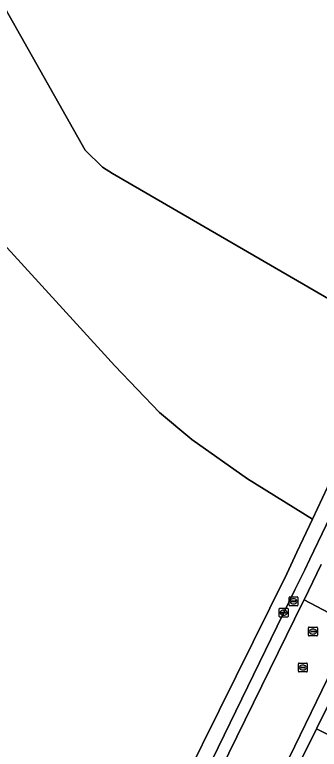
# Model space of a CAD drawing. Extents: x 156412 to 157779, y 382335 to 383768.
# Drawn here: x 157581.3 to 157615.4, y 382589.8 to 382672.2 of the extents above; entities that cross this region are included whole.
import ezdxf

# ---------------------------------------------------------------- set-up
doc = ezdxf.new("R2010")
doc.units = 0
for name, color, linetype in [('IMGEO_Fietspad_open', 7, 'Continuous'), ('IMGEO_Grasland_agrarisch', 7, 'Continuous'), ('IMGEO_Groenvoorziening', 7, 'Continuous'), ('IMGEO_Kolk', 7, 'Continuous'), ('IMGEO_Loofbos', 7, 'Continuous'), ('IMGEO_Parkeervlak_open', 7, 'Continuous'), ('IMGEO_Rijbaan_lokaal_gesloten', 7, 'Continuous'), ('IMGEO_Rijbaan_lokaal_open', 7, 'Continuous'), ('IMGEO_Rioolput', 7, 'Continuous'), ('IMGEO_Voetpad_open', 7, 'Continuous')]:
    doc.layers.add(name, color=color, linetype=linetype)

msp = doc.modelspace()

# ---------------------------------------------------------------- linework, layer by layer
at = {"layer": 'IMGEO_Fietspad_open'}
for points in [[(157626.141, 382636.643), (157623.243, 382630.16), (157619.001, 382620.92), (157616.18, 382614.932), (157614.36, 382611.13), (157613.775, 382609.934), (157612.686, 382607.69), (157592.231, 382565.566), (157593.539, 382564.895), (157601.589, 382581.833), (157613.561, 382606.308), (157613.695, 382606.582), (157615.62, 382610.521)], [(157619.587, 382604.345), (157619.25, 382603.657), (157617.5, 382600.088), (157604.861, 382574.052), (157602.075, 382568.557), (157601.765, 382568.685), (157598.624, 382562.287), (157599.999, 382561.582), (157601.45, 382564.566), (157603.098, 382567.83), (157603.956, 382569.566), (157615.099, 382592.107), (157615.126, 382592.161), (157618.367, 382598.718), (157620.84, 382603.721)]]:
    msp.add_lwpolyline(points, dxfattribs=at)
at = {"layer": 'IMGEO_Grasland_agrarisch'}
msp.add_lwpolyline([(157548.335, 382630.075), (157551.75, 382631.553), (157577.935, 382648.752), (157578.495, 382648.177), (157592.513, 382632.828), (157597.505, 382627.563), (157601.122, 382624.555), (157607.381, 382620.124), (157614.634, 382615.599), (157617.451, 382621.599), (157621.801, 382630.842), (157623.886, 382635.978), (157592.264, 382654.396), (157591.124, 382655.08), (157589.195, 382657.009), (157572.635, 382686.394), (157571.234, 382689.263), (157606.747, 382699.338)], dxfattribs=at)
at = {"layer": 'IMGEO_Groenvoorziening'}
for points in [[(157592.856, 382571.22), (157611.767, 382609.497), (157612.908, 382611.921), (157614.634, 382615.599), (157607.381, 382620.124), (157601.122, 382624.555), (157597.505, 382627.563), (157592.513, 382632.828), (157578.495, 382648.177)], [(157666.205, 382582.614), (157663.082, 382583.89), (157656.522, 382585.891), (157654.858, 382586.021), (157647.088, 382587.015), (157646.523, 382587.504), (157646.165, 382588.07), (157646.047, 382588.546), (157638.907, 382591.115), (157623.156, 382595.294), (157620.11, 382597.491), (157618.367, 382598.718), (157615.126, 382592.161), (157615.099, 382592.107), (157619.861, 382589.702), (157608.797, 382567.25), (157603.956, 382569.566), (157603.098, 382567.83), (157601.45, 382564.566), (157599.999, 382561.582), (157593.906, 382549.898), (157594.263, 382548.377)]]:
    msp.add_lwpolyline(points, dxfattribs=at)
at = {"layer": 'IMGEO_Kolk'}
for p, q in [((157610.915, 382604.7), (157610.915, 382605.552)), ((157610.99, 382605.626), (157611.842, 382605.626)), ((157611.403, 382605.406), (157611.428, 382605.406)), ((157611.916, 382605.552), (157611.916, 382604.7)), ((157611.842, 382604.626), (157610.99, 382604.626)), ((157611.174, 382605.12), (157611.174, 382605.132)), ((157611.612, 382605.083), (157611.214, 382605.083)), ((157611.217, 382605.169), (157611.615, 382605.169)), ((157611.426, 382604.846), (157611.401, 382604.846)), ((157611.658, 382605.132), (157611.658, 382605.12))]:
    msp.add_line(p, q, dxfattribs=at)
for points in [[(157610.915, 382604.7), (157610.915, 382605.552)], [(157610.99, 382605.626), (157611.842, 382605.626)], [(157611.916, 382605.552), (157611.916, 382604.7)], [(157611.842, 382604.626), (157610.99, 382604.626)]]:
    msp.add_lwpolyline(points, dxfattribs=at)
for centre, radius, start, end in [((157610.992, 382605.55), 0.0765, 91.55205, 178.44795), ((157610.992, 382605.55), 0.0765, 91.55205, 178.44795), ((157611.84, 382605.55), 0.0765, 1.55205, 88.44795), ((157611.84, 382605.55), 0.0765, 1.55205, 88.44795), ((157610.992, 382604.702), 0.0765, 181.55205, 268.44795), ((157610.992, 382604.702), 0.0765, 181.55205, 268.44795), ((157611.214, 382605.129), 0.0403, 85.87752, 175.75265), ((157611.211, 382605.119), 0.0366, 178.93798, 274.71019), ((157611.615, 382605.126), 0.043, 264.86636, 352.45326), ((157611.619, 382605.131), 0.0386, 1.73085, 96.63898), ((157611.84, 382604.702), 0.0765, 271.55205, 358.44795), ((157611.84, 382604.702), 0.0765, 271.55205, 358.44795)]:
    msp.add_arc(centre, radius, start, end, dxfattribs=at)
for centre, major_axis, ratio, start_param, end_param in [((157611.402, 382605.126), (-0.387, 0.002), 0.722429, 4.712389, 7.853982), ((157611.427, 382605.126), (-0.39, 0.002), 0.717154, 1.570796, 4.712389)]:
    msp.add_ellipse(centre, major_axis=major_axis, ratio=ratio, start_param=start_param, end_param=end_param, dxfattribs=at)
at = {"layer": 'IMGEO_Loofbos'}
msp.add_lwpolyline([(157606.747, 382699.338), (157571.234, 382689.263), (157572.635, 382686.394), (157589.195, 382657.009), (157591.124, 382655.08), (157592.264, 382654.396), (157623.886, 382635.978), (157624.491, 382637.312)], dxfattribs=at)
at = {"layer": 'IMGEO_Parkeervlak_open'}
msp.add_lwpolyline([(157608.797, 382567.25), (157619.861, 382589.702), (157615.099, 382592.107), (157603.956, 382569.566)], close=True, dxfattribs=at)
at = {"layer": 'IMGEO_Rijbaan_lokaal_gesloten'}
msp.add_lwpolyline([(157615.62, 382610.521), (157613.695, 382606.582), (157619.25, 382603.657), (157619.587, 382604.345)], dxfattribs=at)
at = {"layer": 'IMGEO_Rijbaan_lokaal_open'}
msp.add_lwpolyline([(157617.5, 382600.088), (157619.25, 382603.657), (157613.695, 382606.582), (157613.561, 382606.308), (157601.589, 382581.833), (157593.539, 382564.895), (157598.624, 382562.287), (157601.765, 382568.685), (157602.075, 382568.557), (157604.861, 382574.052)], close=True, dxfattribs=at)
at = {"layer": 'IMGEO_Rioolput'}
for p, q in [((157612.021, 382605.973), (157612.021, 382606.825)), ((157612.096, 382606.899), (157612.948, 382606.899)), ((157612.28, 382606.393), (157612.28, 382606.405)), ((157612.718, 382606.356), (157612.32, 382606.356)), ((157612.323, 382606.442), (157612.721, 382606.442)), ((157612.509, 382606.679), (157612.534, 382606.679)), ((157612.764, 382606.405), (157612.764, 382606.393)), ((157613.022, 382606.825), (157613.022, 382605.973)), ((157612.948, 382605.899), (157612.096, 382605.899)), ((157612.532, 382606.119), (157612.507, 382606.119)), ((157614.191, 382602.59), (157614.191, 382603.442)), ((157614.266, 382603.516), (157615.118, 382603.516)), ((157614.45, 382603.01), (157614.45, 382603.022)), ((157614.888, 382602.973), (157614.49, 382602.973)), ((157614.493, 382603.059), (157614.891, 382603.059)), ((157614.679, 382603.296), (157614.704, 382603.296)), ((157614.934, 382603.022), (157614.934, 382603.01)), ((157615.192, 382603.442), (157615.192, 382602.59)), ((157615.118, 382602.516), (157614.266, 382602.516)), ((157614.702, 382602.736), (157614.677, 382602.736)), ((157613.061, 382598.555), (157613.061, 382599.407)), ((157613.136, 382599.481), (157613.988, 382599.481)), ((157613.32, 382598.975), (157613.32, 382598.987)), ((157613.758, 382598.938), (157613.36, 382598.938)), ((157613.363, 382599.024), (157613.761, 382599.024)), ((157613.549, 382599.261), (157613.574, 382599.261)), ((157613.804, 382598.987), (157613.804, 382598.975)), ((157614.062, 382599.407), (157614.062, 382598.555)), ((157613.988, 382598.481), (157613.136, 382598.481)), ((157613.572, 382598.701), (157613.547, 382598.701))]:
    msp.add_line(p, q, dxfattribs=at)
for points in [[(157612.021, 382605.973), (157612.021, 382606.825)], [(157612.096, 382606.899), (157612.948, 382606.899)], [(157613.022, 382606.825), (157613.022, 382605.973)], [(157612.948, 382605.899), (157612.096, 382605.899)], [(157614.191, 382602.59), (157614.191, 382603.442)], [(157614.266, 382603.516), (157615.118, 382603.516)], [(157615.192, 382603.442), (157615.192, 382602.59)], [(157615.118, 382602.516), (157614.266, 382602.516)], [(157613.061, 382598.555), (157613.061, 382599.407)], [(157613.136, 382599.481), (157613.988, 382599.481)], [(157614.062, 382599.407), (157614.062, 382598.555)], [(157613.988, 382598.481), (157613.136, 382598.481)]]:
    msp.add_lwpolyline(points, dxfattribs=at)
for centre, radius, start, end in [((157612.098, 382606.823), 0.0765, 91.55205, 178.44795), ((157612.098, 382606.823), 0.0765, 91.55205, 178.44795), ((157612.32, 382606.402), 0.0403, 85.87752, 175.75265), ((157612.317, 382606.392), 0.0366, 178.93798, 274.71019), ((157612.721, 382606.399), 0.043, 264.86636, 352.45326), ((157612.725, 382606.404), 0.0386, 1.73085, 96.63898), ((157612.946, 382606.823), 0.0765, 1.55205, 88.44795), ((157612.946, 382606.823), 0.0765, 1.55205, 88.44795), ((157612.098, 382605.975), 0.0765, 181.55205, 268.44795), ((157612.098, 382605.975), 0.0765, 181.55205, 268.44795), ((157612.946, 382605.975), 0.0765, 271.55205, 358.44795), ((157612.946, 382605.975), 0.0765, 271.55205, 358.44795), ((157614.268, 382603.44), 0.0765, 91.55205, 178.44795), ((157614.268, 382603.44), 0.0765, 91.55205, 178.44795), ((157614.49, 382603.019), 0.0403, 85.87752, 175.75265), ((157614.487, 382603.009), 0.0366, 178.93798, 274.71019), ((157614.891, 382603.016), 0.043, 264.86636, 352.45326), ((157614.895, 382603.021), 0.0386, 1.73085, 96.63898), ((157615.116, 382603.44), 0.0765, 1.55205, 88.44795), ((157615.116, 382603.44), 0.0765, 1.55205, 88.44795), ((157614.268, 382602.592), 0.0765, 181.55205, 268.44795), ((157614.268, 382602.592), 0.0765, 181.55205, 268.44795), ((157615.116, 382602.592), 0.0765, 271.55205, 358.44795), ((157615.116, 382602.592), 0.0765, 271.55205, 358.44795), ((157613.138, 382599.405), 0.0765, 91.55205, 178.44795), ((157613.138, 382599.405), 0.0765, 91.55205, 178.44795), ((157613.36, 382598.984), 0.0403, 85.87752, 175.75265), ((157613.357, 382598.974), 0.0366, 178.93798, 274.71019), ((157613.761, 382598.981), 0.043, 264.86636, 352.45326), ((157613.765, 382598.986), 0.0386, 1.73085, 96.63898), ((157613.986, 382599.405), 0.0765, 1.55205, 88.44795), ((157613.986, 382599.405), 0.0765, 1.55205, 88.44795), ((157613.138, 382598.557), 0.0765, 181.55205, 268.44795), ((157613.138, 382598.557), 0.0765, 181.55205, 268.44795), ((157613.986, 382598.557), 0.0765, 271.55205, 358.44795), ((157613.986, 382598.557), 0.0765, 271.55205, 358.44795)]:
    msp.add_arc(centre, radius, start, end, dxfattribs=at)
for centre, major_axis, ratio, start_param, end_param in [((157612.508, 382606.399), (-0.387, 0.002), 0.722429, 4.712389, 7.853982), ((157612.533, 382606.399), (-0.39, 0.002), 0.717154, 1.570796, 4.712389), ((157614.678, 382603.016), (-0.387, 0.002), 0.722429, 4.712389, 7.853982), ((157614.703, 382603.016), (-0.39, 0.002), 0.717154, 1.570796, 4.712389), ((157613.548, 382598.981), (-0.387, 0.002), 0.722429, 4.712389, 7.853982), ((157613.573, 382598.981), (-0.39, 0.002), 0.717154, 1.570796, 4.712389)]:
    msp.add_ellipse(centre, major_axis=major_axis, ratio=ratio, start_param=start_param, end_param=end_param, dxfattribs=at)
at = {"layer": 'IMGEO_Voetpad_open'}
for points in [[(157619.001, 382620.92), (157623.243, 382630.16), (157621.801, 382630.842), (157617.451, 382621.599), (157614.634, 382615.599), (157612.908, 382611.921), (157611.767, 382609.497), (157592.856, 382571.22), (157591.04, 382567.438), (157585.985, 382557.189), (157582.928, 382550.997), (157582.15, 382549.421), (157581.389, 382548.375), (157573.178, 382538.646)], [(157573.203, 382535.949), (157574.608, 382537.428), (157583.257, 382547.69), (157583.975, 382548.79), (157587.698, 382556.372), (157592.231, 382565.566), (157612.686, 382607.69), (157613.775, 382609.934), (157614.36, 382611.13), (157616.18, 382614.932), (157619.001, 382620.92)]]:
    msp.add_lwpolyline(points, dxfattribs=at)

doc.saveas('drawing.dxf')
